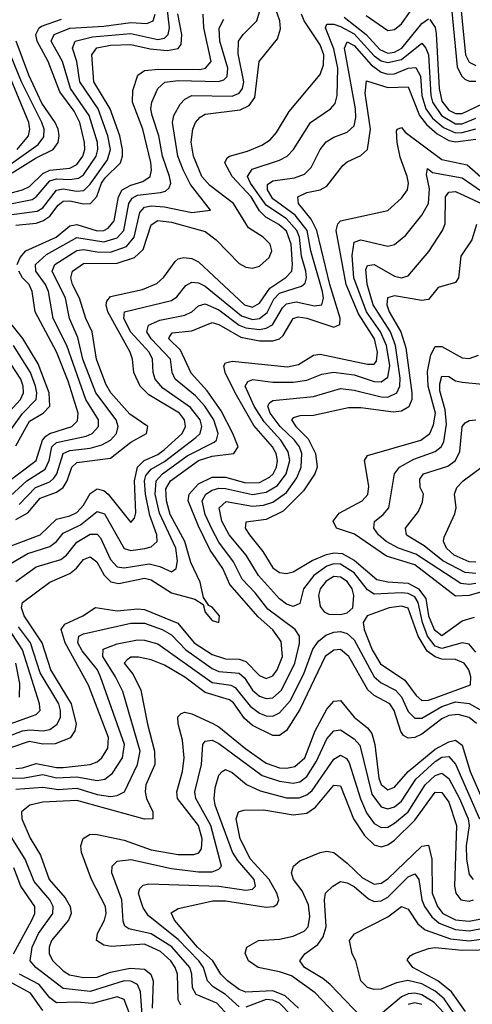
# Model space of a CAD drawing. Header units: inches. Extents: x 501365 to 657855, y 482276 to 547543.
# Tile 683 of 957: x 593921 to 595260, y 531961 to 534874. Entities that reach past the tile are written whole.
import ezdxf

# ---------------------------------------------------------------- set-up
doc = ezdxf.new("R2010")
doc.units = ezdxf.units.IN
doc.header["$MEASUREMENT"] = 0
doc.layers.add('A5593', color=7, linetype='Continuous')

msp = doc.modelspace()

# ---------------------------------------------------------------- linework, layer by layer
at = {"layer": 'A5593', "color": 5}
for points, elevation in [([(594946.1, 534886.1), (595010, 534841.8), (595030, 534844.3), (595050, 534861.5), (595130, 534975.3)], 3320), ([(595192, 534970), (595214.5, 534734.5), (595227.4, 534707.4), (595237.8, 534697.8), (595250, 534691.8), (595270, 534692.4)], 3320), ([(595219.8, 534970), (595239.8, 534770), (595250, 534747.8), (595270, 534738.2)], 3340), ([(593910, 533395.1), (593945.3, 533414.7), (593981.4, 533458.6), (594030, 533476.1), (594050, 533489.8), (594062.2, 533510), (594075.6, 533550), (594090, 533563.5), (594190, 533576.8), (594250, 533623.8), (594296, 533650), (594300.1, 533670), (594246.8, 533706.8), (594191.2, 533770), (594175.8, 533795.7), (594148.1, 533870), (594135.7, 533950), (594116.9, 533990), (594097.7, 534050), (594077.3, 534090), (594072.3, 534110), (594077.9, 534130), (594110, 534152.5), (594210, 534153.4), (594261.2, 534170), (594286.4, 534193.6), (594310, 534267.3), (594330, 534279.7), (594370, 534274.8), (594470, 534246.9), (594502.8, 534222.8), (594570, 534152.6), (594590, 534141.4), (594610, 534139.2), (594630, 534145.1), (594658.6, 534170), (594667.1, 534190), (594661.8, 534210), (594641.7, 534230), (594598.2, 534258.2), (594553.7, 534330), (594483.2, 534383.2), (594460.4, 534410), (594435.3, 534470), (594428.6, 534511.4), (594433, 534550), (594441.3, 534570), (594454.9, 534585.1), (594470, 534594), (594573.3, 534606.7), (594599.6, 534620.4), (594616.2, 534643.8), (594629.7, 534750.3), (594683.2, 534816.8), (594692.8, 534847.2), (594690.2, 534870), (594669.4, 534929.4)], 3320), ([(593830, 533292.9), (593981.5, 533350), (594030, 533395.7), (594070, 533406.2), (594090, 533416.2), (594110, 533437.9), (594130, 533471.9), (594150, 533486), (594170, 533481), (594183.2, 533470), (594250, 533386.4), (594261.1, 533398.9), (594265.2, 533414.8), (594260.4, 533510), (594269.6, 533550.4), (594289.9, 533570), (594330, 533587), (594350, 533602.1), (594401.3, 533650), (594411.9, 533670), (594408.7, 533690), (594393.8, 533710), (594303.7, 533763.7), (594277.4, 533790), (594258.8, 533830), (594254.6, 533870), (594247.6, 533890), (594182.2, 534010), (594177.1, 534030), (594179.1, 534040.9), (594190, 534055.1), (594284.2, 534075.8), (594327.1, 534092.9), (594348, 534112), (594381.1, 534158.9), (594390, 534166.8), (594405.6, 534170), (594430, 534167), (594450, 534157.3), (594586.3, 534030), (594610, 534023.1), (594630, 534034.8), (594660.9, 534079.1), (594708.8, 534111.2), (594725.6, 534130), (594728.4, 534150), (594724.3, 534210), (594710, 534248.1), (594687.9, 534267.9), (594649.3, 534289.3), (594630, 534308), (594605.5, 534350), (594549.4, 534410), (594528.3, 534450), (594534.4, 534465.6), (594542, 534470), (594594.8, 534485.2), (594637.3, 534502.7), (594661.9, 534518.1), (594680.3, 534539.7), (594717.7, 534602.3), (594810, 534711.8), (594819.3, 534740.7), (594820.6, 534770), (594810, 534799.2), (594763, 534870), (594755, 534890)], 3280), ([(593870, 534323.8), (593957.9, 534342.1), (593970.5, 534349.5), (594010, 534396.9), (594030, 534403), (594070, 534401), (594094.9, 534405.1), (594110, 534414.9), (594147.6, 534470), (594152.4, 534490), (594151.1, 534510), (594127, 534590), (594071.1, 534670), (594047.6, 534750), (594014.8, 534810), (594022.8, 534830), (594070, 534848.6), (594170, 534854.2), (594250, 534865.1), (594297.1, 534862.9), (594315.6, 534870), (594322, 534890)], 3460), ([(593890, 534296.2), (593972.8, 534307.2), (593990, 534317.4), (594030.3, 534369.7), (594050, 534373), (594090, 534366.2), (594111.1, 534368.9), (594130, 534387.3), (594181.1, 534458.9), (594189.6, 534490), (594182.1, 534530), (594153.4, 534610), (594099.5, 534690), (594090.3, 534750.3), (594077.8, 534790), (594085.3, 534810), (594136.5, 534823.5), (594250, 534833.3), (594330, 534815.6), (594350, 534819.6), (594360.6, 534830), (594364.7, 534850), (594357.1, 534910)], 3440), ([(593910, 534265.8), (593970, 534272.2), (593990, 534278.8), (594010, 534292.3), (594035.2, 534324.8), (594050, 534336.6), (594070, 534338.1), (594110, 534329.2), (594130.3, 534329.7), (594149.5, 534350.5), (594163.1, 534390), (594173.6, 534406.4), (594219.7, 534450), (594225.7, 534470), (594225.3, 534490), (594217.4, 534530), (594189.3, 534610), (594140.6, 534690), (594134.4, 534770), (594149.4, 534790.6), (594190, 534798.7), (594250, 534800.6), (594307.1, 534787.1), (594357.5, 534782.5), (594390, 534788.4), (594399.1, 534800.9), (594401.2, 534830), (594389, 534891)], 3420), ([(593913.8, 534150), (593922.7, 534170), (593939.9, 534190), (594029.3, 534230.7), (594070, 534264.2), (594090, 534268.3), (594150, 534249.1), (594170, 534250.2), (594183.2, 534256.8), (594200.8, 534279.2), (594214, 534350), (594224.8, 534370), (594250, 534384.4), (594285.2, 534394.8), (594307.4, 534410), (594311.3, 534428.7), (594308.7, 534451.3), (594285.4, 534550), (594254.7, 534630), (594256, 534664), (594270.4, 534710), (594290, 534723.2), (594332.7, 534727.3), (594453.8, 534726.2), (594471, 534730), (594487.7, 534750), (594465.6, 534850), (594463.6, 534890)], 3380), ([(593920.2, 533439.8), (593967.7, 533490), (594010, 533506.8), (594022.4, 533517.6), (594031.3, 533530), (594050, 533590), (594070, 533598.9), (594130, 533606.2), (594163.8, 533616.2), (594189.9, 533630), (594208, 533650), (594212.8, 533670), (594206.7, 533690), (594146.1, 533770), (594108.2, 533870), (594093.5, 533933.5), (594068.3, 533990), (594056.8, 534050), (594017.6, 534130), (594025.2, 534150), (594090, 534191), (594110, 534193.9), (594150, 534186.9), (594190, 534186.3), (594237.4, 534202.6), (594259.6, 534230), (594276.5, 534303.5), (594290, 534318.7), (594310, 534322.8), (594350, 534320.2), (594430, 534303.6), (594485.6, 534310), (594426.2, 534386.3), (594404.3, 534430), (594388.5, 534470), (594372.8, 534570), (594376.7, 534590), (594396.3, 534623.7), (594410, 534638.5), (594430, 534649.7), (594550, 534647.8), (594570, 534656), (594580.1, 534670), (594583.9, 534690), (594566.9, 534773.1), (594568.1, 534810), (594582.1, 534830), (594622.8, 534870), (594633, 534907)], 3340), ([(593810, 534338.6), (593930, 534370), (593950, 534380.3), (593990, 534419), (594010, 534428.2), (594070, 534434.5), (594090, 534445.8), (594107.8, 534470), (594113.7, 534490), (594113, 534510), (594099.3, 534570), (594082.8, 534602.8), (594039.9, 534659.9), (594005.6, 534750), (593973.1, 534810), (593969.1, 534830), (593979.1, 534850), (593985.7, 534854.3), (594044.5, 534875.5)], 3480), ([(593869.9, 533250), (593945, 533295.1), (594010, 533314.9), (594030, 533329.7), (594050, 533354.8), (594100.8, 533379.2), (594150, 533418.6), (594171.7, 533411.7), (594230, 533309.1), (594250, 533303), (594291, 533309), (594310, 533314.8), (594328, 533330), (594327, 533350), (594306.6, 533406.6), (594293.7, 533470), (594290.6, 533509.4), (594294.5, 533525.5), (594310, 533544.3), (594350, 533566.8), (594441.9, 533638.1), (594454.6, 533650), (594460.4, 533670), (594454.8, 533690), (594426.9, 533726.9), (594344.2, 533784.2), (594321.5, 533810), (594315.8, 533830), (594314.5, 533870), (594304.5, 533890), (594249.5, 533949.5), (594229.3, 533990), (594230.8, 534009.2), (594370, 534043.2), (594386.4, 534053.6), (594412.8, 534087.2), (594430, 534097.2), (594450, 534095.1), (594470, 534085.4), (594577.3, 533997.3), (594610, 533987.3), (594630, 533990), (594652.8, 534007.2), (594672.8, 534047.2), (594690, 534065), (594754.9, 534085.1), (594765.2, 534094.8), (594769.7, 534110), (594767.7, 534130), (594754.6, 534174.6), (594748.8, 534230), (594741, 534250), (594710, 534284.3), (594650, 534324.9), (594604, 534390), (594594.9, 534410), (594608.3, 534431.7), (594690, 534458.1), (594712.7, 534470), (594730.7, 534489.3), (594781.1, 534570), (594840.9, 534610), (594853.9, 534626.1), (594859.9, 534650), (594861.7, 534730), (594850, 534787.5), (594825.2, 534850), (594830, 534860.6), (594850, 534860.5), (594870, 534854.1), (594910, 534832.2), (594970, 534767.3), (594990, 534752.4), (595010, 534746.8), (595050, 534756.3), (595110, 534804.1), (595122.5, 534790), (595129.9, 534769.9), (595136.7, 534650), (595141.9, 534630), (595169, 534590), (595210, 534566), (595230, 534565.5), (595270, 534582.1)], 3260), ([(593894.6, 533465.4), (593942.4, 533510), (593996.2, 533543.8), (594008.4, 533570), (594016.8, 533610), (594030, 533623.2), (594117.9, 533642.1), (594135.2, 533650), (594154.1, 533670), (594154.3, 533690), (594117, 533750), (594060.9, 533910), (594020.8, 533990), (594006.8, 534070), (593997.8, 534090), (593969.2, 534130), (593968, 534150), (594000.6, 534179.4), (594090, 534229.1), (594170, 534217), (594210, 534228.6), (594229.4, 534250.6), (594244, 534330), (594254, 534346), (594270, 534355), (594337.5, 534362.5), (594352.9, 534367), (594363.4, 534376.6), (594367.9, 534390), (594364.8, 534410), (594343.2, 534470), (594333.1, 534530), (594312.9, 534590), (594309.4, 534610), (594312, 534630), (594329.5, 534670.5), (594350.7, 534689.3), (594390, 534693.9), (594509.3, 534690.7), (594524.5, 534695.5), (594534.5, 534705.5), (594536.6, 534730), (594512.8, 534810), (594511.3, 534848.7), (594524.6, 534875.3)], 3360), ([(594880.8, 534880.8), (594946, 534830), (594985.9, 534785.9), (595010, 534775), (595030, 534777.3), (595050.9, 534789.1), (595110, 534862.1), (595130, 534876.7)], 3280), ([(595134.4, 534874.4), (595150, 534850.9), (595152.8, 534832.8), (595162.2, 534670), (595170, 534632.4), (595190, 534606.6), (595210, 534596.4), (595230, 534596.5), (595290, 534624.6)], 3280), ([(593899.4, 534420.6), (593970, 534465.5), (594020.2, 534490), (594035.2, 534510), (594038.4, 534530), (594035, 534550), (594026.6, 534570), (593987, 534627), (593947.9, 534710), (593910.6, 534810)], 3520), ([(593910, 533212.1), (593970, 533254.8), (594043.2, 533276.8), (594059.6, 533290), (594090, 533327.8), (594130, 533351.8), (594150, 533352), (594160.7, 533340.7), (594190, 533276.9), (594210, 533255), (594230, 533252.5), (594304.1, 533264.1), (594336.1, 533256.1), (594370, 533240.6), (594383.7, 533250), (594387.5, 533272.5), (594383.2, 533310), (594334.4, 533414.4), (594321.9, 533470), (594324.8, 533510), (594344, 533530), (594416.4, 533583.6), (594496, 533624), (594503.1, 533630), (594508.5, 533650), (594495.7, 533690), (594468.9, 533730), (594441.1, 533761.1), (594381, 533810), (594372.7, 533830), (594366.9, 533870), (594309.7, 533930), (594297.3, 533950), (594302, 533970), (594335.3, 533984.7), (594410, 533999.6), (594430.3, 534009.7), (594450, 534027.6), (594470, 534033.5), (594510, 534015.1), (594570, 533969.9), (594590, 533961.9), (594630, 533957.1), (594650, 533960.8), (594669.1, 533970.9), (594698.5, 534021.5), (594710, 534033.6), (594739.3, 534039.3), (594792.8, 534027.2), (594814.7, 534030), (594819.8, 534050), (594816.6, 534070), (594782.4, 534190), (594771, 534250), (594735.7, 534295.7), (594670, 534343.7), (594654.4, 534370), (594653.9, 534386.1), (594670, 534396.8), (594734.2, 534405.8), (594763.1, 534416.9), (594783.7, 534436.3), (594810.2, 534489.8), (594827.8, 534512.2), (594850, 534525.8), (594890, 534540.9), (594910, 534560.1), (594915.4, 534584.6), (594914, 534610), (594881.5, 534790), (594890, 534808.7), (594910, 534797.7), (594960.3, 534740.3), (594990, 534718.9), (595010, 534713), (595030, 534714), (595070.4, 534730.4), (595092.8, 534732.8), (595106.3, 534706.3), (595110.7, 534650), (595122.5, 534610), (595142.4, 534582.4), (595174.6, 534554.6), (595210, 534539.4), (595230, 534539.8), (595270, 534551.1)], 3240), ([(593913.7, 534490), (593947.3, 534530), (593951.6, 534550), (593948.5, 534570), (593865.3, 534770)], 3560), ([(593890, 534443.7), (593975.8, 534504.2), (593992.5, 534527.5), (593993.8, 534550), (593987, 534570), (593926.3, 534690), (593894, 534770)], 3540), ([(593898.2, 532721.8), (593950, 532739.3), (593990, 532731.5), (594027.6, 532732.4), (594072.3, 532750), (594085.6, 532770), (594088.9, 532790), (594074.8, 532850), (594013.7, 532950), (593988.2, 533030), (593934.8, 533110), (593926.4, 533133.6), (593929.2, 533150), (594010, 533209.7), (594070, 533235.5), (594089.1, 533250.9), (594110, 533277.2), (594130, 533285.1), (594149.6, 533270), (594170.8, 533230.8), (594190.4, 533210.4), (594214.4, 533205.6), (594290, 533221.8), (594310, 533216.7), (594370, 533178.7), (594439.5, 533159.4), (594463.5, 533143.5), (594470, 533121.3), (594490, 533096.6), (594510, 533090.8), (594512.3, 533110), (594490, 533136.3), (594480.6, 533140.6), (594464.9, 533164.9), (594455, 533210), (594427.9, 533267.9), (594409.5, 533330), (594366.5, 533410), (594355.1, 533450), (594353.7, 533486.3), (594367.7, 533510), (594450, 533569.9), (594490, 533582.8), (594555, 533590), (594567, 533610), (594551.7, 533650), (594517.1, 533717.1), (594476.2, 533776.1), (594428.5, 533828.5), (594396.6, 533896.6), (594362.4, 533930), (594364, 533936), (594372.7, 533947.3), (594430, 533953.3), (594490, 533978.3), (594510, 533972.3), (594575, 533935), (594630, 533924), (594670, 533924), (594690, 533929.8), (594700.6, 533939.4), (594729.9, 533990), (594745.2, 533994.8), (594770, 533991.1), (594850, 533964.4), (594868.3, 533971.7), (594869.2, 533990.8), (594838.6, 534090), (594800, 534250), (594783.5, 534283.5), (594746.1, 534330), (594743.6, 534350), (594770, 534362.5), (594809.7, 534370.3), (594830, 534381.6), (594877.3, 534442.7), (594890, 534453.6), (594930, 534472.2), (594950.2, 534489.8), (594958.6, 534550), (594943.2, 534656.8), (594947.2, 534692.8), (595010, 534672.8), (595070, 534675.1), (595103.8, 534590), (595124.2, 534564.2), (595156.3, 534536.3), (595190, 534516.6), (595210, 534512.6), (595270, 534519.9)], 3220), ([(593910, 532658.2), (593930, 532660.1), (593970, 532673.7), (594030, 532661.4), (594050, 532661.6), (594129.7, 532670.3), (594150, 532678.1), (594164, 532690), (594181.5, 532718.5), (594183.6, 532750), (594124.8, 532904.8), (594055.6, 533030), (594044.2, 533070), (594054.4, 533085.6), (594108.5, 533110), (594145.1, 533134.9), (594210, 533125.2), (594270, 533131.1), (594290, 533128.8), (594388.8, 533088.8), (594437.6, 533030), (594490, 532995.8), (594530, 532982.8), (594570, 532981.8), (594590, 532975.3), (594630, 532934.1), (594650, 532924.6), (594670, 532932.9), (594683, 532950), (594698, 532990), (594694.5, 533034.5), (594670, 533068.6), (594626.9, 533106.9), (594542.6, 533202.6), (594522, 533250), (594484.2, 533304.2), (594450, 533375.5), (594419.8, 533450), (594422.6, 533470), (594450, 533500.3), (594490, 533520.6), (594530, 533520.6), (594590, 533503.8), (594630, 533504.7), (594659.7, 533520.3), (594670.4, 533530), (594680.8, 533550), (594683.6, 533570), (594679.8, 533590), (594668.7, 533610), (594613.6, 533673.6), (594558.2, 533770), (594529, 533830), (594524.5, 533850), (594530, 533858.8), (594550, 533863.8), (594713.5, 533846.5), (594746.1, 533853.9), (594790, 533880.9), (594810, 533884.1), (594950, 533854.4), (594970, 533855.2), (594976.1, 533863.9), (594979.8, 533890), (594970.4, 533930), (594923.3, 534003.3), (594887.2, 534090), (594857.1, 534250), (594862.1, 534270), (594870, 534278.5), (595010, 534309), (595050, 534346.3), (595067.8, 534370), (595071.3, 534390), (595067.5, 534410), (595046.9, 534466.9), (595037.4, 534510), (595035.4, 534544.6), (595038.7, 534550), (595050, 534555.1), (595061.2, 534541.2), (595170, 534459.8), (595244.1, 534444.1), (595308.3, 534388.3)], 3180), ([(593868.3, 532631.7), (593930, 532630.3), (593990, 532640.7), (594030, 532631), (594090, 532634), (594150, 532623.5), (594173.2, 532626.8), (594195.6, 532644.4), (594225, 532690), (594231.4, 532730), (594160.5, 532930), (594151, 532950), (594106.3, 533006.3), (594093.4, 533030), (594096.4, 533050), (594110, 533057.2), (594250, 533088.2), (594290, 533088.1), (594342.3, 533070), (594370, 533053.9), (594412.2, 533010), (594490, 532954.3), (594510, 532945.7), (594570, 532940.5), (594586.4, 532926.4), (594610, 532890.4), (594630, 532872.8), (594650, 532865.5), (594670, 532867.9), (594695.8, 532890), (594734.7, 532970), (594748.4, 533028.4), (594748.3, 533050), (594735.9, 533070), (594654.9, 533130), (594618, 533178), (594579.1, 533219.1), (594553.7, 533270), (594510, 533328.3), (594490, 533365.6), (594469.6, 533410), (594461.4, 533450), (594471.7, 533470), (594490, 533481.6), (594510, 533487.4), (594530, 533487.2), (594610, 533469.2), (594650, 533476.2), (594683.8, 533496.2), (594709.8, 533530.2), (594719.7, 533570), (594715.2, 533595.2), (594693.5, 533630), (594644, 533684), (594614.5, 533730), (594588.3, 533790), (594596.1, 533803.9), (594610.7, 533809.3), (594670, 533801.1), (594730, 533801.1), (594770, 533807.7), (594815.2, 533824.8), (594849.2, 533830.8), (594910, 533822.9), (594970, 533803.4), (594990, 533802.5), (595010, 533816), (595015.9, 533850), (595006.4, 533910), (594988.6, 533950), (594947.3, 534010), (594909.1, 534110), (594904.1, 534176), (594910, 534215.7), (594930, 534222.7), (595010, 534203.9), (595030, 534208.9), (595063.6, 534236.4), (595110, 534295.1), (595130, 534330.1), (595133.4, 534373.4), (595124.4, 534415.6), (595126.9, 534433.1), (595142.1, 534422.1), (595230, 534406.1), (595286.6, 534366.6)], 3160), ([(595270, 533002.6), (595250, 533026.4), (595230, 533030.3), (595170, 533013.3), (595150, 533020), (595127.1, 533050), (595112.6, 533090), (595100, 533150), (595090, 533166), (595070, 533176.7), (595050, 533178.4), (594970, 533174.6), (594950, 533187.4), (594910, 533237), (594870, 533263.1), (594850, 533264.3), (594830, 533257.2), (594791.2, 533230), (594761, 533190), (594750, 533147.1), (594730, 533137.8), (594710, 533145.2), (594690, 533160.9), (594627.3, 533230), (594591.2, 533290), (594541.2, 533350), (594519, 533390), (594510.7, 533430), (594531.7, 533448.4), (594610, 533435.1), (594642.4, 533437.6), (594670, 533446.3), (594710, 533475.3), (594741.3, 533518.7), (594753.5, 533550), (594755.6, 533590), (594748.6, 533610), (594733.6, 533630), (594691.1, 533670), (594662.4, 533710), (594655.1, 533730), (594659.8, 533740.2), (594670, 533747.6), (594790, 533758.7), (594870, 533782.4), (594910, 533777.5), (594990, 533757.7), (595010, 533757.2), (595036.6, 533770), (595045.4, 533790), (595046.9, 533813.1), (595033.1, 533910), (595017.6, 533950), (594966.8, 534030), (594948.8, 534091.2), (594945.3, 534134.7), (594950, 534147.1), (594970, 534149.7), (595030, 534115.4), (595050, 534110.1), (595070, 534116.4), (595131.6, 534188.4), (595171.9, 534250), (595179.4, 534270), (595180.1, 534350), (595190, 534363.7), (595210, 534365.2), (595316.2, 534316.2)], 3140), ([(595272.3, 534267.7), (595257.9, 534222.1), (595225.8, 534174.2), (595219.2, 534110), (595210, 534096.8), (595158.3, 534081.7), (595130, 534046.2), (595110, 534042.8), (595030, 534056.6), (595008.8, 534051.3), (595006.9, 534030), (595013.4, 534010), (595048.1, 533950), (595063.4, 533903.4), (595080.5, 533770), (595080.6, 533750), (595071.9, 533728.1), (595050, 533715.6), (595027.1, 533712.9), (594930, 533726), (594894.1, 533725.9), (594790, 533702.9), (594750, 533701.9), (594730, 533696.1), (594725.3, 533690), (594738.3, 533670), (594774.3, 533634.3), (594796.1, 533590), (594801, 533550), (594794.1, 533530), (594760.3, 533479.7), (594700.6, 533419.4), (594650, 533395.2), (594590, 533387.3), (594588, 533370), (594600.5, 533350), (594640.4, 533300.4), (594670, 533252.2), (594690, 533238), (594710, 533235), (594730, 533240.1), (594786.5, 533273.5), (594828.4, 533291.6), (594850, 533296.4), (594874.5, 533294.5), (594910, 533274.7), (594977.8, 533217.8), (595010, 533210.3), (595070, 533206.8), (595100.7, 533190), (595121.9, 533161.9), (595130.4, 533110), (595147.1, 533070), (595170, 533052.2), (595230, 533095.9), (595266, 533106)], 3120), ([(593870, 533494), (593970.5, 533569.5), (593988.8, 533630), (593998.6, 533641.4), (594010.4, 533649.6), (594075.5, 533670), (594092.6, 533687.4), (594093.8, 533710), (594064.8, 533804.8), (594030, 533891.6), (593966.9, 534010), (593957.8, 534070), (593948.9, 534090), (593930, 534110), (593918.6, 534130)], 3380), ([(593910, 533612.8), (593950, 533686.5), (593991, 533710), (594010, 533730), (594008.9, 533770), (593975.9, 533855.9), (593930.5, 533930.5), (593883.2, 533990)], 3420), ([(593890, 533713.8), (593923.5, 533750), (593932.5, 533770), (593931.9, 533790), (593925, 533810), (593863.9, 533903.9)], 3460), ([(593890, 533653.9), (593930, 533708.7), (593970.1, 533749.9), (593972.4, 533770), (593968.4, 533790), (593953.2, 533830), (593903.1, 533910)], 3440), ([(595350, 533199.4), (595250, 533170.5), (595210, 533168.4), (595090, 533261.2), (595006.3, 533286.3), (594911.4, 533351.4), (594857.7, 533370), (594848, 533390), (594865.8, 533414.2), (594933.7, 533450), (594951, 533469), (594953.8, 533493.7), (594940.9, 533570), (594950, 533584.6), (595107.6, 533630), (595134, 533650), (595145.2, 533674.8), (595150.6, 533710), (595129.5, 533790), (595126.9, 533833.1), (595137.2, 533882.8), (595150, 533906.8), (595170, 533907.4), (595230, 533873.5), (595250, 533871.3), (595278.5, 533881.5)], 3080), ([(595270, 533205.8), (595250, 533202.9), (595226, 533206), (595092.5, 533292.5), (595041.3, 533310), (595005.3, 533330), (594982.5, 533350), (594968.8, 533370), (594970.3, 533389.7), (594996.4, 533410), (595012.8, 533430), (595029.9, 533530), (595044, 533550), (595086.4, 533573.6), (595150, 533596.4), (595167.2, 533610), (595175.5, 533624.5), (595183, 533677), (595179.4, 533719.4), (595164.1, 533775.9), (595163.6, 533796.4), (595170, 533819.4), (595190, 533818.1), (595210, 533805.7), (595230, 533801.6), (595290, 533795.5)], 3060), ([(595270, 533235), (595238.4, 533238.4), (595172.9, 533272.9), (595116.9, 533316.9), (595070, 533345.9), (595064.8, 533350), (595062, 533370), (595101, 533419), (595112.7, 533447.3), (595115, 533470), (595106, 533490), (595105, 533515), (595115.9, 533530), (595187, 533553), (595210, 533570.1), (595223.3, 533596.7), (595229.7, 533670.3), (595238.9, 533681.1), (595250, 533687.9), (595270, 533689.6)], 3040), ([(595270, 533269), (595250, 533270.4), (595206.1, 533290), (595183.1, 533310), (595174.9, 533330), (595176.7, 533343.3), (595208, 533412), (595212.4, 533430), (595207.3, 533470), (595213.6, 533490), (595232.9, 533510), (595290, 533551.8)], 3020), ([(593886.3, 532753.7), (593930, 532770.4), (593950, 532773.3), (593990.9, 532770), (594010, 532774.4), (594032.5, 532790), (594041.7, 532810), (594042.4, 532830), (594036.6, 532850), (593981.8, 532941.8), (593953.6, 533030), (593917.8, 533077.8)], 3240), ([(593890, 532789.7), (593970, 532818.4), (593981.9, 532830), (593979.6, 532850), (593929.8, 533010), (593898.2, 533058.2)], 3260), ([(593910, 532597.8), (593990, 532603.7), (594036.3, 532596.3), (594090, 532599.9), (594150, 532582.1), (594190, 532575.5), (594210, 532578.3), (594230.8, 532590), (594269.8, 532670.2), (594277.2, 532710), (594226.2, 532886.2), (594204.8, 532930), (594167.4, 532990), (594168.4, 533011.6), (594210, 533027), (594270, 533038.9), (594290, 533038.2), (594330, 533027.5), (594490, 532912.9), (594545.4, 532905.4), (594558.6, 532898.6), (594603.3, 532843.3), (594630, 532822.4), (594650, 532814.8), (594670, 532813.8), (594690, 532823.3), (594721.5, 532858.5), (594761.5, 532938.5), (594788.6, 533011.4), (594804.9, 533035.1), (594827.1, 533052.9), (594850, 533061.7), (594870, 533064.3), (594890, 533058.4), (594910, 533039.4), (594969.5, 532929.5), (594990, 532912.3), (595032.9, 532890), (595050.3, 532870.3), (595070, 532827.6), (595090, 532807.4), (595110, 532807.1), (595170, 532842.4), (595210, 532855.6), (595250.7, 532850.7), (595288.8, 532828.8)], 3140), ([(595272.1, 532792.1), (595250, 532809), (595218.2, 532818.2), (595190, 532815.4), (595170, 532805.3), (595110, 532759.9), (595090, 532750.6), (595070, 532747.9), (595056.5, 532756.5), (595048.2, 532768.2), (595028.2, 532830), (595016.2, 532850), (594970, 532875), (594950.8, 532890.8), (594895, 532990), (594870, 533010.3), (594850, 533008.6), (594824.9, 532990), (594750, 532833.4), (594710, 532770.9), (594690, 532756.2), (594670, 532756.2), (594610, 532785.7), (594586.2, 532806.2), (594553.1, 532853.1), (594542.1, 532862.1), (594470, 532883.3), (594410, 532928.9), (594350, 532964.1), (594310, 532979.6), (594272.2, 532987.8), (594250, 532988.1), (594239.5, 532980.5), (594230.4, 532970), (594256.4, 532936.4), (594279.8, 532890), (594299, 532790), (594320.3, 532710), (594321.1, 532670), (594294.7, 532610), (594292.7, 532590), (594296.2, 532570), (594315.3, 532530), (594314.9, 532510), (594290, 532508.8), (594090, 532564), (593990, 532559.4), (593951.7, 532550), (593926.3, 532530), (593927.2, 532510), (593952.7, 532452.7), (593982.6, 532402.6), (594008.9, 532330), (594056.2, 532276.2), (594070.9, 532250), (594073.1, 532230), (594065.3, 532210), (594015.4, 532150), (594008.9, 532130), (594008.8, 532110), (594019, 532090), (594050, 532059.9), (594068.5, 532048.5), (594110, 532040.3), (594150, 532041.6), (594190, 532056.3), (594247.7, 532067.7), (594290, 532064.7), (594308.7, 532050), (594315.8, 532030), (594312.6, 531950)], 3120), ([(593920.9, 532870), (593921.4, 532910), (593910.3, 532970)], 3280), ([(594398, 531958), (594390, 531974.3), (594388.1, 532050), (594381.3, 532070), (594368.3, 532090), (594337.6, 532117.6), (594290, 532138.6), (594191.7, 532131.7), (594170, 532135.6), (594148.5, 532150), (594151.8, 532170), (594172, 532210), (594176.8, 532230), (594174.8, 532250), (594134.1, 532330), (594104.4, 532410), (594101.9, 532430), (594108.7, 532451.3), (594130, 532464.2), (594150, 532463.8), (594230, 532446.9), (594310, 532418.3), (594390, 532404.3), (594435.9, 532404.1), (594451.4, 532408.6), (594458.9, 532421.1), (594461.4, 532450), (594450.3, 532490), (594388.4, 532570), (594386, 532590), (594402.6, 532650), (594407.3, 532690), (594402.6, 532742.6), (594389.7, 532790.3), (594389, 532811), (594398.5, 532821.5), (594410, 532825.6), (594430, 532819.9), (594492, 532792), (594510, 532782.3), (594590, 532716.8), (594650, 532674.7), (594690, 532660.9), (594710, 532659.4), (594735.4, 532664.6), (594764.1, 532690), (594795.1, 532770), (594830, 532834.2), (594850, 532857.6), (594870, 532859.7), (594910.5, 532810.5), (594950, 532778.9), (594962.2, 532762.2), (594971.9, 532730), (594983.3, 532630), (594990, 532611.6), (595010, 532595.6), (595030, 532603.1), (595070.2, 532650), (595150, 532715.8), (595190, 532737.1), (595210, 532741.9), (595230, 532727.7), (595253.5, 532650), (595314.1, 532510)], 3080), ([(594550, 531915.4), (594504.3, 531964.3), (594443, 531990), (594432.6, 532010), (594430.4, 532050), (594424.2, 532070), (594371, 532131), (594310, 532169.2), (594244.3, 532184.3), (594232.4, 532192.4), (594227.4, 532207.4), (594223.7, 532270), (594193.7, 532350), (594194.9, 532370), (594210, 532384.7), (594250, 532389), (594370, 532362.8), (594450, 532352.5), (594490, 532353.1), (594510, 532360.3), (594518.2, 532370), (594486.8, 532490), (594442.2, 532570), (594438.9, 532590), (594458.8, 532670), (594462.9, 532730), (594470, 532739.6), (594490, 532742.3), (594510, 532733), (594638.1, 532638.1), (594690, 532620.6), (594730, 532614.7), (594750, 532619.4), (594770, 532635), (594799.3, 532680.7), (594830, 532746.4), (594850, 532769.6), (594870, 532773), (594910, 532746.5), (594927.6, 532727.6), (594963, 532583), (594990, 532545.1), (595010, 532538.8), (595030, 532544.9), (595050, 532561.9), (595093.1, 532626.9), (595150, 532679.7), (595170, 532692.1), (595190, 532694), (595210, 532671.8), (595281.5, 532510)], 3060), ([(594570, 531953.1), (594529.5, 531989.5), (594493.1, 532013.1), (594476.9, 532030), (594464.8, 532070), (594451.2, 532090), (594390, 532152.5), (594302.7, 532222.7), (594286.4, 532246.4), (594278.1, 532270), (594272.9, 532290), (594276.2, 532303.8), (594286.4, 532313.6), (594303.1, 532316.9), (594510, 532310.2), (594590, 532298.7), (594610, 532301.9), (594618.8, 532310), (594614.7, 532330), (594565.9, 532385.9), (594550.8, 532410.8), (594499.8, 532550), (594496, 532570), (594499.1, 532600.9), (594510, 532638.9), (594520.2, 532650), (594530, 532655.5), (594550, 532647.2), (594591.7, 532611.7), (594632.4, 532592.4), (594710, 532571.4), (594748.2, 532571.8), (594770, 532580.4), (594786.1, 532593.9), (594850, 532686.4), (594870, 532697.8), (594888.1, 532688.1), (594895.5, 532675.5), (594928.7, 532568.7), (594947.1, 532527.2), (594970, 532495.7), (594990, 532484.1), (595010, 532485.4), (595030, 532496.5), (595069.7, 532530), (595120.5, 532610), (595150, 532638.3), (595170, 532645.2), (595190, 532628.7), (595221.8, 532570), (595247.1, 532510), (595250.6, 532490), (595241.9, 532430), (595242.5, 532390), (595250, 532344.9), (595262.3, 532330)], 3040), ([(594745.9, 531950), (594706.2, 531986.2), (594670, 532000.6), (594590, 531997.3), (594570, 532004.7), (594535.6, 532030), (594516.1, 532050), (594492.9, 532090), (594446.7, 532130), (594379, 532210), (594368.8, 532231.2), (594390, 532244.5), (594492.8, 532267.2), (594530, 532266.6), (594650, 532248.3), (594673.3, 532250), (594682.6, 532257.4), (594688, 532270), (594681.3, 532290), (594658.8, 532330), (594604.2, 532390), (594572.8, 532450), (594561.6, 532510), (594568.7, 532530), (594584.6, 532535.4), (594643.3, 532536.7), (594730, 532521.6), (594770, 532526.1), (594795.8, 532544.2), (594850, 532608.8), (594870, 532607.3), (594908.3, 532510), (594940.6, 532460.6), (594970, 532432.5), (594990, 532427.2), (595010, 532432.4), (595030, 532446.6), (595090, 532505.5), (595150, 532588.8), (595170, 532587.6), (595190, 532559.4), (595212.9, 532490), (595206.6, 532310), (595210.6, 532290), (595226, 532270), (595250, 532265.9), (595262.9, 532270)], 3020), ([(594283.8, 531930), (594278.3, 531998.3), (594270, 532019.7), (594250, 532029.4), (594230, 532030.1), (594130, 531999.1), (594050, 532007.5), (593968.7, 532070), (593952.6, 532090), (593958.1, 532130), (593977.4, 532170), (594019.5, 532230), (594020.6, 532250), (594010.5, 532270), (593963.8, 532323.8), (593937.1, 532390), (593848.6, 532530)], 3140), ([(594892.6, 531892.6), (594795, 531995), (594724.8, 532044.8), (594690, 532056.9), (594626.8, 532070), (594598, 532090), (594587.9, 532112.1), (594593.4, 532130), (594627.7, 532150), (594690, 532154.1), (594730, 532162.1), (594762.8, 532177.2), (594774.5, 532190), (594779.7, 532220.3), (594775.8, 532255.7), (594756.9, 532296.9), (594731, 532330), (594724.9, 532350), (594730.7, 532369.3), (594750, 532385.8), (594810.1, 532410.1), (594830, 532413.9), (594850, 532409.6), (594890, 532378.8), (594935.2, 532335.2), (594970, 532316.6), (594990, 532319.8), (595010, 532332.1), (595110, 532428.6), (595130, 532431.3), (595139.7, 532390), (595141.2, 532290), (595157.1, 532250), (595172.8, 532230), (595210, 532210.6), (595250, 532206.8), (595285.7, 532214.3)], 2980), ([(593902.8, 532110), (593957.4, 532210), (593966.2, 532230), (593966.6, 532250), (593925.1, 532310), (593904.4, 532364.4)], 3160), ([(594930, 531924.7), (594839.5, 532019.5), (594817.6, 532037.6), (594763.4, 532070), (594749.9, 532090), (594764.3, 532110), (594802.6, 532137.4), (594819.2, 532160.7), (594827.8, 532190), (594822.7, 532270), (594825.3, 532290), (594847.1, 532310), (594870, 532323.8), (594890, 532320.2), (594910, 532309), (594952.6, 532272.6), (594970, 532264.9), (594990, 532267), (595010, 532278.3), (595070, 532337.8), (595090, 532347.1), (595101.2, 532330), (595110.3, 532270.3), (595118.4, 532250), (595140.2, 532220.2), (595161.4, 532201.4), (595210, 532182), (595250, 532177.9), (595350, 532197.4)], 2960), ([(595236.1, 531890), (595176.9, 531976.9), (595150, 532000.3), (595110, 532021.6), (595069, 532031), (595035.5, 532024.5), (594990, 532005.9), (594970, 532004.3), (594950, 532010.5), (594929.9, 532030), (594915.2, 532090), (594904, 532110), (594896.5, 532150), (594911, 532169), (595010, 532219.9), (595050, 532250.5), (595070, 532242.2), (595099, 532199), (595120.8, 532180.8), (595195.1, 532155.1), (595250, 532148.6), (595330, 532159.3)], 2940), ([(595239.6, 531939.6), (595198.2, 531998.2), (595157.8, 532030), (595083.9, 532070), (595067.6, 532092.4), (595075.5, 532104.5), (595085.4, 532110), (595130, 532126.3), (595150, 532128.9), (595230, 532121), (595330, 532123.4), (595410, 532115.7), (595436.1, 532096.1), (595490, 531999.2), (595522.8, 531962.8), (595670, 531866.4)], 2920), ([(594254.7, 531910), (594230, 531975.3), (594210, 531983.5), (594136.4, 531963.6), (594090, 531967.5), (594030, 531965.6), (594010, 531980.6), (593979.3, 532019.3), (593920.3, 532050)], 3160), ([(593990, 531943.1), (593953.6, 531993.6), (593890, 532028.6)], 3180), ([(594723.5, 531930), (594690, 531963.9), (594670, 531973), (594650, 531974.9), (594590, 531952.3)], 3040), ([(595175.3, 531935.3), (595146.7, 531966.7), (595110, 531989.4), (595090, 531994.1), (595070, 531992.4), (595050, 531983.2), (594970, 531915.1)], 2960), ([(595110, 531960.1), (595090, 531964.9), (595070, 531959.9)], 2980)]:
    msp.add_lwpolyline(points, dxfattribs=dict(at, elevation=elevation))
at = {"layer": 'A5593', "color": 5, "elevation": 3160}
for points in [[(594850, 533226.5), (594827.2, 533212.8), (594809.4, 533190), (594804.5, 533170), (594810, 533138.3), (594822.1, 533122.1), (594835.4, 533115.4), (594870, 533113.9), (594890, 533118.9), (594906.6, 533133.4), (594909.7, 533170), (594904.1, 533190), (594890, 533211.9), (594870, 533225)], [(595050, 533138.6), (595013.8, 533133.8), (594949.3, 533110), (594936.9, 533090), (594939.8, 533070), (594963.3, 533010), (594988.7, 532968.6), (595059.9, 532919.9), (595094.1, 532874.1), (595110, 532859.9), (595130, 532860.4), (595150, 532867.5), (595254.2, 532905.8), (595255.5, 532930), (595249.4, 532950), (595235.3, 532970), (595210, 532981), (595170, 532982.2), (595150, 532988.5), (595126, 533006), (595100.1, 533050), (595070, 533133.3)]]:
    msp.add_lwpolyline(points, close=True, dxfattribs=at)

doc.saveas('drawing.dxf')
